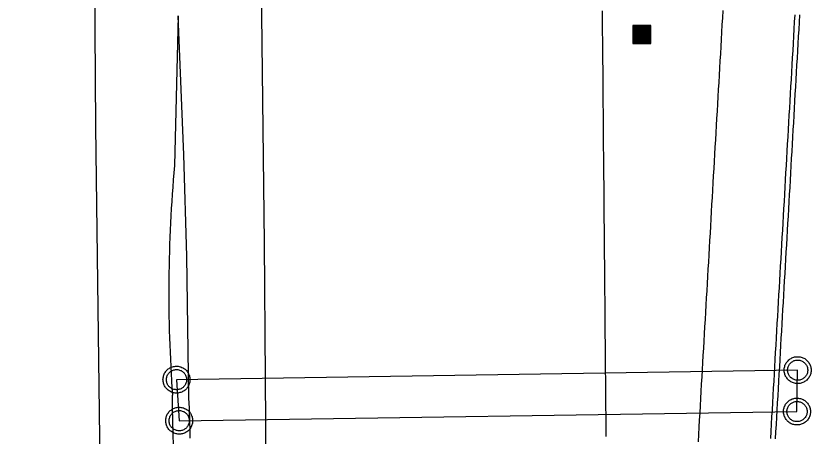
# Model space of a CAD drawing. Extents: x 2145380 to 2157287, y 139568 to 149130.
# Drawn here: x 2150821.7 to 2150932.1, y 140714.3 to 140772.7 of the extents above; entities that cross this region are included whole.
import ezdxf

# ---------------------------------------------------------------- set-up
doc = ezdxf.new("R2010")
doc.units = 0
for name, color, linetype in [('PR_PREVIOUSLY CONSTRUCTED', 7, 'Continuous'), ('TOPO_Asphalt', 7, 'Continuous'), ('TOPO_Misc', 7, 'Continuous'), ('TOPO_Power Pole', 7, 'Continuous'), ('TOPO_Wall Freestanding', 7, 'Continuous')]:
    doc.layers.add(name, color=color, linetype=linetype)

# ---------------------------------------------------------------- blocks, each defined once
blk = doc.blocks.new('CB')
at = {"layer": 'TOPO_Misc'}
for p, q in [((-3.08, 2.99), (3.24, 2.99)), ((-3.08, 2.68), (3.24, 2.68)), ((-3.08, 2.36), (3.24, 2.36)), ((-3.08, 2.05), (3.24, 2.05)), ((-3.08, 1.73), (3.24, 1.73)), ((-3.08, 1.4), (3.24, 1.4)), ((-3.08, 1.1), (3.24, 1.1)), ((-3.08, 0.77), (3.24, 0.77)), ((-3.08, 0.46), (3.24, 0.46)), ((-3.08, 0.14), (3.24, 0.14)), ((-3.08, -0.17), (3.24, -0.17)), ((-3.08, -0.48), (3.24, -0.48)), ((-3.08, -0.8), (3.24, -0.8)), ((-3.08, -1.11), (3.26, -1.11)), ((-3.08, -1.43), (3.26, -1.43)), ((-3.08, -1.75), (3.26, -1.75)), ((-3.08, -2.07), (3.26, -2.07)), ((-3.08, -2.39), (3.26, -2.39)), ((-3.08, -2.7), (3.26, -2.7)), ((-3.08, -3.02), (3.26, -3.02))]:
    blk.add_line(p, q, dxfattribs=at)
blk.add_lwpolyline([(3.26, -3.29), (3.24, 3.05), (-3.09, 3.04), (-3.08, -3.3), (3.26, -3.29)], dxfattribs=at)

msp = doc.modelspace()

# ---------------------------------------------------------------- linework, layer by layer
at = {"layer": 'PR_PREVIOUSLY CONSTRUCTED'}
for points in [[(2150903.66, 140714.24), (2150903.65, 140715.24), (2150903.65, 140716.24), (2150903.64, 140717.24), (2150903.63, 140718.25), (2150903.62, 140719.25), (2150903.61, 140720.25), (2150903.6, 140721.25), (2150903.59, 140722.25), (2150903.58, 140723.26), (2150903.58, 140724.26), (2150903.57, 140725.26), (2150903.56, 140726.26), (2150903.55, 140727.27), (2150903.54, 140728.27), (2150903.53, 140729.27), (2150903.52, 140730.27), (2150903.51, 140731.27), (2150903.5, 140732.28), (2150903.5, 140733.28), (2150903.49, 140734.28), (2150903.48, 140735.28), (2150903.47, 140736.28), (2150903.46, 140737.29), (2150903.45, 140738.29), (2150903.44, 140739.29), (2150903.43, 140740.29), (2150903.43, 140741.3), (2150903.42, 140742.3), (2150903.41, 140743.3), (2150903.4, 140744.3), (2150903.39, 140745.3), (2150903.38, 140746.31), (2150903.37, 140747.31), (2150903.36, 140748.31), (2150903.36, 140749.31), (2150903.35, 140750.31), (2150903.34, 140751.32), (2150903.33, 140752.32), (2150903.32, 140753.32), (2150903.31, 140754.32), (2150903.3, 140755.33), (2150903.29, 140756.33), (2150903.29, 140757.33), (2150903.28, 140758.33), (2150903.27, 140759.33), (2150903.26, 140760.34), (2150903.25, 140761.34), (2150903.24, 140762.34), (2150903.23, 140763.34), (2150903.22, 140764.34), (2150903.22, 140765.35), (2150903.21, 140766.35), (2150903.2, 140767.35), (2150903.19, 140768.35), (2150903.18, 140769.36), (2150903.17, 140770.36), (2150903.16, 140771.36), (2150903.15, 140772.36), (2150903.15, 140773.36)], [(2150916.46, 140713.5), (2150916.51, 140714.5), (2150916.57, 140715.5), (2150916.63, 140716.5), (2150916.69, 140717.5), (2150916.74, 140718.5), (2150916.8, 140719.5), (2150916.86, 140720.49), (2150916.91, 140721.49), (2150916.97, 140722.49), (2150917.03, 140723.49), (2150917.09, 140724.49), (2150917.14, 140725.49), (2150917.2, 140726.48), (2150917.26, 140727.48), (2150917.32, 140728.48), (2150917.37, 140729.48), (2150917.43, 140730.48), (2150917.49, 140731.48), (2150917.54, 140732.47), (2150917.6, 140733.47), (2150917.66, 140734.47), (2150917.72, 140735.47), (2150917.77, 140736.47), (2150917.83, 140737.47), (2150917.89, 140738.46), (2150917.94, 140739.46), (2150918, 140740.46), (2150918.06, 140741.46), (2150918.12, 140742.46), (2150918.17, 140743.46), (2150918.23, 140744.45), (2150918.29, 140745.45), (2150918.34, 140746.45), (2150918.4, 140747.45), (2150918.46, 140748.45), (2150918.52, 140749.45), (2150918.57, 140750.44), (2150918.63, 140751.44), (2150918.69, 140752.44), (2150918.74, 140753.44), (2150918.8, 140754.44), (2150918.86, 140755.44), (2150918.92, 140756.43), (2150918.97, 140757.43), (2150919.03, 140758.43), (2150919.09, 140759.43), (2150919.14, 140760.43), (2150919.2, 140761.43), (2150919.26, 140762.42), (2150919.32, 140763.42), (2150919.37, 140764.42), (2150919.43, 140765.42), (2150919.49, 140766.42), (2150919.55, 140767.42), (2150919.6, 140768.42), (2150919.66, 140769.41), (2150919.72, 140770.41), (2150919.77, 140771.41), (2150919.83, 140772.41), (2150919.89, 140773.41)], [(2150926.5, 140713.93), (2150926.56, 140714.93), (2150926.61, 140715.93), (2150926.67, 140716.93), (2150926.73, 140717.93), (2150926.78, 140718.92), (2150926.84, 140719.92), (2150926.9, 140720.92), (2150926.96, 140721.92), (2150927.01, 140722.92), (2150927.07, 140723.92), (2150927.13, 140724.91), (2150927.18, 140725.91), (2150927.24, 140726.91), (2150927.3, 140727.91), (2150927.36, 140728.91), (2150927.41, 140729.91), (2150927.47, 140730.9), (2150927.53, 140731.9), (2150927.58, 140732.9), (2150927.64, 140733.9), (2150927.7, 140734.9), (2150927.76, 140735.9), (2150927.81, 140736.89), (2150927.87, 140737.89), (2150927.93, 140738.89), (2150927.98, 140739.89), (2150928.04, 140740.89), (2150928.1, 140741.89), (2150928.16, 140742.88), (2150928.21, 140743.88), (2150928.27, 140744.88), (2150928.33, 140745.88), (2150928.39, 140746.88), (2150928.44, 140747.88), (2150928.5, 140748.87), (2150928.56, 140749.87), (2150928.61, 140750.87), (2150928.67, 140751.87), (2150928.73, 140752.87), (2150928.79, 140753.87), (2150928.84, 140754.86), (2150928.9, 140755.86), (2150928.96, 140756.86), (2150929.01, 140757.86), (2150929.07, 140758.86), (2150929.13, 140759.86), (2150929.19, 140760.85), (2150929.24, 140761.85), (2150929.3, 140762.85), (2150929.36, 140763.85), (2150929.41, 140764.85), (2150929.47, 140765.85), (2150929.53, 140766.84), (2150929.59, 140767.84), (2150929.64, 140768.84), (2150929.7, 140769.84), (2150929.76, 140770.84), (2150929.81, 140771.84), (2150929.87, 140772.84)], [(2150927.16, 140713.89), (2150927.22, 140714.89), (2150927.28, 140715.89), (2150927.34, 140716.89), (2150927.39, 140717.89), (2150927.45, 140718.89), (2150927.51, 140719.88), (2150927.56, 140720.88), (2150927.62, 140721.88), (2150927.68, 140722.88), (2150927.74, 140723.88), (2150927.79, 140724.88), (2150927.85, 140725.87), (2150927.91, 140726.87), (2150927.96, 140727.87), (2150928.02, 140728.87), (2150928.08, 140729.87), (2150928.14, 140730.87), (2150928.19, 140731.86), (2150928.25, 140732.86), (2150928.31, 140733.86), (2150928.36, 140734.86), (2150928.42, 140735.86), (2150928.48, 140736.86), (2150928.54, 140737.85), (2150928.59, 140738.85), (2150928.65, 140739.85), (2150928.71, 140740.85), (2150928.76, 140741.85), (2150928.82, 140742.85), (2150928.88, 140743.84), (2150928.94, 140744.84), (2150928.99, 140745.84), (2150929.05, 140746.84), (2150929.11, 140747.84), (2150929.17, 140748.84), (2150929.22, 140749.83), (2150929.28, 140750.83), (2150929.34, 140751.83), (2150929.39, 140752.83), (2150929.45, 140753.83), (2150929.51, 140754.83), (2150929.57, 140755.82), (2150929.62, 140756.82), (2150929.68, 140757.82), (2150929.74, 140758.82), (2150929.79, 140759.82), (2150929.85, 140760.82), (2150929.91, 140761.81), (2150929.97, 140762.81), (2150930.02, 140763.81), (2150930.08, 140764.81), (2150930.14, 140765.81), (2150930.19, 140766.81), (2150930.25, 140767.81), (2150930.31, 140768.8), (2150930.37, 140769.8), (2150930.42, 140770.8), (2150930.48, 140771.8), (2150930.54, 140772.8)]]:
    msp.add_lwpolyline(points, dxfattribs=at)
at = {"layer": 'TOPO_Asphalt'}
for points in [[(2150821.74, 142022.81), (2150822.6, 141924.11), (2150823.4, 141840.3), (2150824.46, 141743.43), (2150824.43, 141718.01), (2150825.36, 141619.27), (2150826.28, 141508.38), (2150827.55, 141400.88), (2150828.09, 141297.65), (2150829.48, 141180.83), (2150830.52, 141066.62), (2150831.25, 140944.43), (2150832.35, 140818.34), (2150832.8, 140757.25), (2150833.69, 140685.2), (2150834.1, 140611.06), (2150834.93, 140533.54), (2150835.64, 140459.77), (2150835.84, 140413.05), (2150836.06, 140385.7)], [(2150859.02, 140385.99), (2150858.78, 140412.6), (2150858.28, 140487.71), (2150857.41, 140578.02), (2150856.78, 140665.91), (2150856.24, 140741.15), (2150855.77, 140780.78)], [(2150930.22, 140723.44), (2150844.02, 140722.11), (2150844.39, 140716.41), (2150930.13, 140717.68), (2150930.22, 140723.44)]]:
    msp.add_lwpolyline(points, dxfattribs=at)
at = {"layer": 'TOPO_Power Pole'}
for points in [[(2150928.35, 140723.44), (2150928.36, 140723.57), (2150928.38, 140723.7), (2150928.4, 140723.83), (2150928.44, 140723.96), (2150928.47, 140724.09), (2150928.52, 140724.21), (2150928.58, 140724.33), (2150928.65, 140724.45), (2150928.73, 140724.55), (2150928.81, 140724.66), (2150928.9, 140724.75), (2150928.99, 140724.85), (2150929.1, 140724.93), (2150929.2, 140725.01), (2150929.32, 140725.08), (2150929.44, 140725.13), (2150929.55, 140725.19), (2150929.68, 140725.23), (2150929.81, 140725.27), (2150929.95, 140725.29), (2150930.08, 140725.31), (2150930.21, 140725.31), (2150930.33, 140725.31), (2150930.46, 140725.3), (2150930.6, 140725.28), (2150930.72, 140725.25), (2150930.85, 140725.21), (2150930.97, 140725.15), (2150931.1, 140725.1), (2150931.21, 140725.04), (2150931.32, 140724.97), (2150931.42, 140724.89), (2150931.52, 140724.8), (2150931.61, 140724.7), (2150931.7, 140724.6), (2150931.78, 140724.49), (2150931.85, 140724.38), (2150931.91, 140724.26), (2150931.96, 140724.14), (2150932.01, 140724.01), (2150932.05, 140723.89), (2150932.08, 140723.76), (2150932.09, 140723.63), (2150932.1, 140723.49), (2150932.1, 140723.37), (2150932.09, 140723.24), (2150932.07, 140723.1), (2150932.04, 140722.97), (2150932, 140722.85), (2150931.96, 140722.72), (2150931.9, 140722.61), (2150931.84, 140722.49), (2150931.77, 140722.38), (2150931.69, 140722.27), (2150931.6, 140722.17), (2150931.5, 140722.07), (2150931.41, 140721.99), (2150931.3, 140721.91), (2150931.19, 140721.84), (2150931.07, 140721.77), (2150930.95, 140721.72), (2150930.83, 140721.67), (2150930.7, 140721.63), (2150930.57, 140721.6), (2150930.44, 140721.58), (2150930.31, 140721.57), (2150930.19, 140721.57), (2150930.05, 140721.58), (2150929.92, 140721.6), (2150929.79, 140721.63), (2150929.67, 140721.66), (2150929.54, 140721.71), (2150929.42, 140721.76), (2150929.3, 140721.82), (2150929.19, 140721.89), (2150929.08, 140721.97), (2150928.98, 140722.05), (2150928.88, 140722.15), (2150928.8, 140722.24), (2150928.71, 140722.35), (2150928.64, 140722.46), (2150928.57, 140722.57), (2150928.52, 140722.7), (2150928.46, 140722.82), (2150928.43, 140722.95), (2150928.4, 140723.07), (2150928.38, 140723.2), (2150928.36, 140723.33), (2150928.35, 140723.44)], [(2150928.82, 140723.44), (2150928.83, 140723.55), (2150928.85, 140723.67), (2150928.87, 140723.78), (2150928.9, 140723.89), (2150928.94, 140724), (2150928.99, 140724.1), (2150929.05, 140724.2), (2150929.12, 140724.29), (2150929.19, 140724.38), (2150929.27, 140724.46), (2150929.36, 140724.54), (2150929.45, 140724.61), (2150929.55, 140724.66), (2150929.65, 140724.72), (2150929.75, 140724.76), (2150929.86, 140724.8), (2150929.98, 140724.82), (2150930.09, 140724.84), (2150930.21, 140724.84), (2150930.32, 140724.84), (2150930.43, 140724.83), (2150930.55, 140724.81), (2150930.65, 140724.78), (2150930.76, 140724.74), (2150930.87, 140724.7), (2150930.96, 140724.64), (2150931.06, 140724.57), (2150931.15, 140724.5), (2150931.23, 140724.42), (2150931.31, 140724.34), (2150931.38, 140724.24), (2150931.44, 140724.15), (2150931.5, 140724.04), (2150931.54, 140723.94), (2150931.58, 140723.83), (2150931.61, 140723.72), (2150931.62, 140723.6), (2150931.63, 140723.49), (2150931.63, 140723.38), (2150931.62, 140723.27), (2150931.6, 140723.16), (2150931.58, 140723.05), (2150931.53, 140722.94), (2150931.49, 140722.83), (2150931.44, 140722.73), (2150931.37, 140722.64), (2150931.31, 140722.54), (2150931.23, 140722.46), (2150931.15, 140722.38), (2150931.05, 140722.31), (2150930.95, 140722.25), (2150930.86, 140722.19), (2150930.75, 140722.14), (2150930.65, 140722.1), (2150930.53, 140722.07), (2150930.42, 140722.05), (2150930.3, 140722.04), (2150930.2, 140722.04), (2150930.08, 140722.05), (2150929.97, 140722.06), (2150929.85, 140722.09), (2150929.75, 140722.12), (2150929.65, 140722.17), (2150929.54, 140722.22), (2150929.45, 140722.29), (2150929.35, 140722.35), (2150929.26, 140722.42), (2150929.18, 140722.51), (2150929.11, 140722.6), (2150929.04, 140722.7), (2150928.99, 140722.79), (2150928.94, 140722.89), (2150928.9, 140723), (2150928.87, 140723.11), (2150928.85, 140723.22), (2150928.83, 140723.34), (2150928.82, 140723.44)], [(2150842.15, 140722.12), (2150842.16, 140722.25), (2150842.17, 140722.38), (2150842.2, 140722.5), (2150842.23, 140722.63), (2150842.27, 140722.76), (2150842.32, 140722.88), (2150842.38, 140723), (2150842.45, 140723.12), (2150842.53, 140723.23), (2150842.61, 140723.33), (2150842.69, 140723.43), (2150842.79, 140723.52), (2150842.89, 140723.6), (2150843, 140723.68), (2150843.12, 140723.75), (2150843.24, 140723.81), (2150843.35, 140723.86), (2150843.48, 140723.9), (2150843.61, 140723.94), (2150843.74, 140723.96), (2150843.87, 140723.98), (2150844.01, 140723.98), (2150844.13, 140723.98), (2150844.26, 140723.97), (2150844.39, 140723.95), (2150844.52, 140723.92), (2150844.65, 140723.88), (2150844.77, 140723.83), (2150844.89, 140723.78), (2150845.01, 140723.71), (2150845.12, 140723.64), (2150845.22, 140723.56), (2150845.32, 140723.47), (2150845.41, 140723.38), (2150845.5, 140723.27), (2150845.57, 140723.16), (2150845.65, 140723.05), (2150845.71, 140722.94), (2150845.76, 140722.81), (2150845.81, 140722.69), (2150845.84, 140722.56), (2150845.87, 140722.43), (2150845.89, 140722.3), (2150845.9, 140722.17), (2150845.9, 140722.04), (2150845.89, 140721.91), (2150845.87, 140721.78), (2150845.84, 140721.65), (2150845.8, 140721.52), (2150845.76, 140721.4), (2150845.7, 140721.28), (2150845.64, 140721.16), (2150845.57, 140721.05), (2150845.48, 140720.94), (2150845.4, 140720.84), (2150845.3, 140720.75), (2150845.21, 140720.67), (2150845.1, 140720.58), (2150844.99, 140720.51), (2150844.87, 140720.45), (2150844.75, 140720.39), (2150844.63, 140720.34), (2150844.5, 140720.31), (2150844.37, 140720.28), (2150844.24, 140720.26), (2150844.11, 140720.25), (2150843.98, 140720.25), (2150843.85, 140720.26), (2150843.72, 140720.27), (2150843.59, 140720.3), (2150843.47, 140720.33), (2150843.34, 140720.38), (2150843.22, 140720.43), (2150843.1, 140720.5), (2150842.99, 140720.56), (2150842.88, 140720.64), (2150842.77, 140720.73), (2150842.68, 140720.82), (2150842.59, 140720.92), (2150842.51, 140721.03), (2150842.44, 140721.13), (2150842.37, 140721.24), (2150842.32, 140721.37), (2150842.26, 140721.49), (2150842.22, 140721.62), (2150842.2, 140721.74), (2150842.17, 140721.88), (2150842.16, 140722.01), (2150842.15, 140722.12)], [(2150842.62, 140722.12), (2150842.63, 140722.23), (2150842.64, 140722.34), (2150842.67, 140722.45), (2150842.7, 140722.56), (2150842.74, 140722.67), (2150842.79, 140722.78), (2150842.85, 140722.87), (2150842.92, 140722.97), (2150842.99, 140723.05), (2150843.07, 140723.13), (2150843.16, 140723.22), (2150843.25, 140723.28), (2150843.35, 140723.34), (2150843.45, 140723.39), (2150843.55, 140723.43), (2150843.66, 140723.47), (2150843.78, 140723.49), (2150843.89, 140723.52), (2150844.01, 140723.52), (2150844.12, 140723.52), (2150844.22, 140723.51), (2150844.34, 140723.48), (2150844.45, 140723.45), (2150844.56, 140723.41), (2150844.67, 140723.37), (2150844.76, 140723.31), (2150844.86, 140723.24), (2150844.95, 140723.17), (2150845.03, 140723.1), (2150845.11, 140723.01), (2150845.18, 140722.91), (2150845.24, 140722.82), (2150845.29, 140722.72), (2150845.34, 140722.61), (2150845.37, 140722.5), (2150845.41, 140722.39), (2150845.42, 140722.28), (2150845.43, 140722.17), (2150845.43, 140722.06), (2150845.42, 140721.95), (2150845.4, 140721.83), (2150845.37, 140721.72), (2150845.33, 140721.61), (2150845.29, 140721.51), (2150845.24, 140721.41), (2150845.17, 140721.31), (2150845.11, 140721.22), (2150845.02, 140721.13), (2150844.94, 140721.05), (2150844.85, 140720.98), (2150844.75, 140720.92), (2150844.66, 140720.86), (2150844.55, 140720.81), (2150844.45, 140720.78), (2150844.33, 140720.75), (2150844.22, 140720.73), (2150844.1, 140720.72), (2150844, 140720.72), (2150843.88, 140720.73), (2150843.77, 140720.74), (2150843.65, 140720.76), (2150843.54, 140720.8), (2150843.44, 140720.84), (2150843.34, 140720.89), (2150843.24, 140720.96), (2150843.15, 140721.03), (2150843.06, 140721.1), (2150842.98, 140721.18), (2150842.91, 140721.27), (2150842.84, 140721.37), (2150842.79, 140721.46), (2150842.74, 140721.57), (2150842.69, 140721.68), (2150842.67, 140721.79), (2150842.64, 140721.9), (2150842.63, 140722.01), (2150842.62, 140722.12)], [(2150928.26, 140717.69), (2150928.27, 140717.82), (2150928.29, 140717.95), (2150928.31, 140718.07), (2150928.35, 140718.2), (2150928.38, 140718.33), (2150928.43, 140718.45), (2150928.49, 140718.57), (2150928.56, 140718.69), (2150928.64, 140718.8), (2150928.72, 140718.9), (2150928.81, 140719), (2150928.9, 140719.09), (2150929.01, 140719.17), (2150929.11, 140719.25), (2150929.23, 140719.32), (2150929.35, 140719.38), (2150929.46, 140719.43), (2150929.59, 140719.47), (2150929.72, 140719.51), (2150929.86, 140719.53), (2150929.99, 140719.55), (2150930.12, 140719.55), (2150930.24, 140719.55), (2150930.37, 140719.54), (2150930.51, 140719.52), (2150930.63, 140719.49), (2150930.76, 140719.45), (2150930.88, 140719.4), (2150931.01, 140719.35), (2150931.12, 140719.28), (2150931.23, 140719.21), (2150931.33, 140719.13), (2150931.43, 140719.04), (2150931.52, 140718.95), (2150931.61, 140718.84), (2150931.69, 140718.73), (2150931.76, 140718.62), (2150931.82, 140718.51), (2150931.87, 140718.38), (2150931.92, 140718.26), (2150931.96, 140718.13), (2150931.99, 140718), (2150932, 140717.87), (2150932.01, 140717.74), (2150932.01, 140717.61), (2150932, 140717.48), (2150931.98, 140717.35), (2150931.95, 140717.22), (2150931.91, 140717.09), (2150931.87, 140716.97), (2150931.81, 140716.85), (2150931.75, 140716.73), (2150931.68, 140716.62), (2150931.6, 140716.51), (2150931.51, 140716.41), (2150931.41, 140716.32), (2150931.32, 140716.24), (2150931.21, 140716.15), (2150931.1, 140716.08), (2150930.98, 140716.02), (2150930.86, 140715.96), (2150930.74, 140715.91), (2150930.61, 140715.88), (2150930.48, 140715.85), (2150930.35, 140715.83), (2150930.22, 140715.82), (2150930.1, 140715.82), (2150929.96, 140715.83), (2150929.83, 140715.84), (2150929.7, 140715.87), (2150929.58, 140715.9), (2150929.45, 140715.95), (2150929.33, 140716), (2150929.21, 140716.07), (2150929.1, 140716.13), (2150928.99, 140716.21), (2150928.89, 140716.3), (2150928.79, 140716.39), (2150928.71, 140716.49), (2150928.62, 140716.6), (2150928.55, 140716.7), (2150928.48, 140716.81), (2150928.43, 140716.94), (2150928.37, 140717.06), (2150928.34, 140717.19), (2150928.31, 140717.31), (2150928.29, 140717.45), (2150928.27, 140717.58), (2150928.26, 140717.69)], [(2150928.73, 140717.69), (2150928.74, 140717.8), (2150928.76, 140717.91), (2150928.78, 140718.02), (2150928.81, 140718.13), (2150928.85, 140718.24), (2150928.9, 140718.35), (2150928.96, 140718.44), (2150929.03, 140718.54), (2150929.1, 140718.62), (2150929.18, 140718.7), (2150929.27, 140718.79), (2150929.36, 140718.85), (2150929.46, 140718.91), (2150929.56, 140718.96), (2150929.66, 140719), (2150929.77, 140719.04), (2150929.89, 140719.06), (2150930, 140719.09), (2150930.12, 140719.09), (2150930.23, 140719.09), (2150930.34, 140719.08), (2150930.46, 140719.05), (2150930.56, 140719.02), (2150930.67, 140718.98), (2150930.78, 140718.94), (2150930.87, 140718.88), (2150930.97, 140718.81), (2150931.06, 140718.74), (2150931.14, 140718.67), (2150931.22, 140718.58), (2150931.29, 140718.48), (2150931.35, 140718.39), (2150931.41, 140718.29), (2150931.45, 140718.18), (2150931.49, 140718.07), (2150931.52, 140717.96), (2150931.53, 140717.85), (2150931.54, 140717.74), (2150931.54, 140717.63), (2150931.53, 140717.52), (2150931.51, 140717.4), (2150931.49, 140717.29), (2150931.44, 140717.18), (2150931.4, 140717.08), (2150931.35, 140716.98), (2150931.28, 140716.88), (2150931.22, 140716.79), (2150931.14, 140716.7), (2150931.06, 140716.62), (2150930.96, 140716.55), (2150930.86, 140716.49), (2150930.77, 140716.43), (2150930.66, 140716.38), (2150930.56, 140716.35), (2150930.44, 140716.32), (2150930.33, 140716.3), (2150930.21, 140716.29), (2150930.11, 140716.29), (2150929.99, 140716.3), (2150929.88, 140716.31), (2150929.76, 140716.33), (2150929.66, 140716.37), (2150929.56, 140716.41), (2150929.45, 140716.46), (2150929.36, 140716.53), (2150929.26, 140716.6), (2150929.17, 140716.67), (2150929.09, 140716.75), (2150929.02, 140716.84), (2150928.95, 140716.94), (2150928.9, 140717.03), (2150928.85, 140717.14), (2150928.81, 140717.25), (2150928.78, 140717.36), (2150928.76, 140717.47), (2150928.74, 140717.58), (2150928.73, 140717.69)], [(2150842.53, 140716.41), (2150842.53, 140716.55), (2150842.55, 140716.68), (2150842.57, 140716.8), (2150842.61, 140716.93), (2150842.64, 140717.06), (2150842.69, 140717.18), (2150842.75, 140717.3), (2150842.82, 140717.42), (2150842.9, 140717.53), (2150842.98, 140717.63), (2150843.07, 140717.73), (2150843.16, 140717.82), (2150843.27, 140717.9), (2150843.38, 140717.98), (2150843.49, 140718.05), (2150843.61, 140718.11), (2150843.73, 140718.16), (2150843.85, 140718.2), (2150843.98, 140718.24), (2150844.12, 140718.26), (2150844.25, 140718.28), (2150844.38, 140718.28), (2150844.5, 140718.28), (2150844.63, 140718.27), (2150844.77, 140718.25), (2150844.89, 140718.22), (2150845.02, 140718.18), (2150845.14, 140718.13), (2150845.27, 140718.08), (2150845.38, 140718.01), (2150845.49, 140717.94), (2150845.59, 140717.86), (2150845.69, 140717.77), (2150845.78, 140717.67), (2150845.87, 140717.57), (2150845.95, 140717.46), (2150846.02, 140717.35), (2150846.08, 140717.24), (2150846.13, 140717.11), (2150846.18, 140716.99), (2150846.22, 140716.86), (2150846.25, 140716.73), (2150846.26, 140716.6), (2150846.27, 140716.46), (2150846.27, 140716.34), (2150846.26, 140716.21), (2150846.24, 140716.08), (2150846.21, 140715.95), (2150846.17, 140715.82), (2150846.13, 140715.7), (2150846.07, 140715.58), (2150846.01, 140715.46), (2150845.94, 140715.35), (2150845.86, 140715.24), (2150845.77, 140715.14), (2150845.68, 140715.05), (2150845.58, 140714.96), (2150845.47, 140714.88), (2150845.36, 140714.81), (2150845.24, 140714.75), (2150845.13, 140714.69), (2150845, 140714.64), (2150844.87, 140714.61), (2150844.74, 140714.58), (2150844.61, 140714.56), (2150844.48, 140714.55), (2150844.36, 140714.55), (2150844.23, 140714.56), (2150844.09, 140714.57), (2150843.96, 140714.6), (2150843.84, 140714.63), (2150843.71, 140714.68), (2150843.59, 140714.73), (2150843.47, 140714.8), (2150843.36, 140714.86), (2150843.25, 140714.94), (2150843.15, 140715.02), (2150843.05, 140715.12), (2150842.97, 140715.21), (2150842.88, 140715.32), (2150842.81, 140715.43), (2150842.74, 140715.54), (2150842.69, 140715.67), (2150842.63, 140715.79), (2150842.6, 140715.92), (2150842.57, 140716.04), (2150842.55, 140716.17), (2150842.53, 140716.31), (2150842.53, 140716.41)], [(2150842.99, 140716.41), (2150843, 140716.52), (2150843.02, 140716.64), (2150843.04, 140716.75), (2150843.08, 140716.86), (2150843.11, 140716.97), (2150843.16, 140717.07), (2150843.22, 140717.17), (2150843.29, 140717.26), (2150843.36, 140717.35), (2150843.44, 140717.43), (2150843.53, 140717.51), (2150843.63, 140717.58), (2150843.72, 140717.64), (2150843.82, 140717.69), (2150843.93, 140717.73), (2150844.03, 140717.77), (2150844.15, 140717.79), (2150844.26, 140717.81), (2150844.38, 140717.81), (2150844.49, 140717.81), (2150844.6, 140717.81), (2150844.72, 140717.78), (2150844.83, 140717.75), (2150844.93, 140717.71), (2150845.04, 140717.67), (2150845.13, 140717.61), (2150845.23, 140717.54), (2150845.32, 140717.47), (2150845.4, 140717.4), (2150845.48, 140717.31), (2150845.55, 140717.21), (2150845.61, 140717.12), (2150845.67, 140717.01), (2150845.71, 140716.91), (2150845.75, 140716.8), (2150845.78, 140716.69), (2150845.79, 140716.58), (2150845.8, 140716.46), (2150845.8, 140716.36), (2150845.79, 140716.25), (2150845.77, 140716.13), (2150845.75, 140716.02), (2150845.7, 140715.91), (2150845.66, 140715.81), (2150845.61, 140715.71), (2150845.54, 140715.61), (2150845.48, 140715.51), (2150845.4, 140715.43), (2150845.32, 140715.35), (2150845.22, 140715.28), (2150845.13, 140715.22), (2150845.03, 140715.16), (2150844.92, 140715.11), (2150844.82, 140715.07), (2150844.7, 140715.05), (2150844.59, 140715.02), (2150844.47, 140715.01), (2150844.37, 140715.01), (2150844.25, 140715.02), (2150844.14, 140715.04), (2150844.03, 140715.06), (2150843.92, 140715.1), (2150843.82, 140715.14), (2150843.71, 140715.19), (2150843.62, 140715.26), (2150843.52, 140715.32), (2150843.43, 140715.4), (2150843.35, 140715.48), (2150843.28, 140715.57), (2150843.21, 140715.67), (2150843.16, 140715.76), (2150843.11, 140715.86), (2150843.07, 140715.97), (2150843.04, 140716.09), (2150843.02, 140716.2), (2150843, 140716.31), (2150842.99, 140716.41)]]:
    msp.add_lwpolyline(points, dxfattribs=at)
at = {"layer": 'TOPO_Wall Freestanding'}
for p, q in [((2150844.28, 140772.67), (2150843.75, 140751.86)), ((2150845.06, 140753.36), (2150844.28, 140772.67)), ((2150845.47, 140739.3), (2150845.06, 140753.36)), ((2150845.76, 140719.53), (2150845.47, 140739.3))]:
    msp.add_line(p, q, dxfattribs=at)
for centre, radius, start, end in [((2151041.09, 140734.13), 198.13, 174.8638, 184.1005), ((2146981.65, 140644.09), 3862.55, 0.70511, 1.12549), ((2150752.86, 140714.16), 93.05, 359.9025, 3.3107)]:
    msp.add_arc(centre, radius, start, end, dxfattribs=at)

# ---------------------------------------------------------------- block references
at = {"layer": 'TOPO_Misc', "xscale": 0.39370000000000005, "yscale": 0.3937000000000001}
msp.add_blockref('CB', (2150908.58, 140770.14), dxfattribs=at)

doc.saveas('drawing.dxf')
